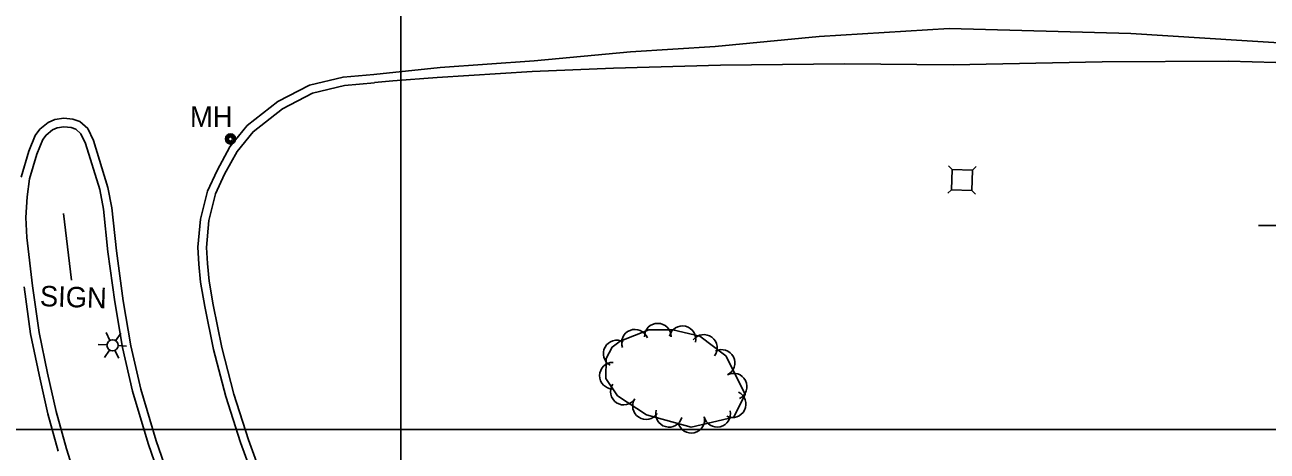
# Model space of a CAD drawing. Extents: x 353423 to 364002, y 127000 to 201942.
# Drawn here: x 360389.6 to 360754.4, y 147993.7 to 148118.9 of the extents above; entities that cross this region are included whole.
import ezdxf

# ---------------------------------------------------------------- set-up
doc = ezdxf.new("R2010")
doc.units = 0
for name, color, linetype in [('E_DTM_SlopeBottom', 7, 'Continuous'), ('E_DTM_SlopeTop', 7, 'Continuous'), ('E_FEN_Generic', 7, 'Continuous'), ('E_LAND_BrushLine', 7, 'Continuous'), ('E_LAND_TreeLine', 7, 'Continuous'), ('E_SGN', 7, 'Continuous'), ('E_UTL_ETransformer', 7, 'Continuous')]:
    doc.layers.add(name, color=color, linetype=linetype)

msp = doc.modelspace()

# ---------------------------------------------------------------- linework, layer by layer
at = {"layer": 'E_DTM_SlopeBottom'}
for points in [[(360751.88, 148059.95), (361027.8, 148061.89), (361183.11, 147647.58)], [(360751.88, 148059.95), (360761.82, 148060.02)]]:
    msp.add_lwpolyline(points, dxfattribs=at)
at = {"layer": 'E_DTM_SlopeTop'}
for points in [[(360492.13, 148104.35), (360511.55, 148106.42), (360539.16, 148108.31), (360567.46, 148111.02), (360592.32, 148112.58), (360622.88, 148115.5), (360661.06, 148117.85), (360714.33, 148116.38), (360746.94, 148114.28), (360800.42, 148110.99), (360847.07, 148107.73), (360878.31, 148105.81), (360924.8, 148103.17), (360965.66, 148100.54), (361004.5, 148098.79), (361040.94, 148097.89)], [(361075.9, 148094.7), (361052.92, 148094.29), (361018.83, 148095.3), (360984.61, 148096.16), (360953.78, 148097.54), (360921.87, 148100.09), (360881.48, 148102.28), (360852.33, 148104.25), (360812.53, 148106.11), (360777.72, 148107.29), (360743.02, 148108.26), (360705.9, 148108.07), (360662.18, 148107.22), (360630.24, 148107.43), (360593.84, 148107.06), (360562.46, 148106.18), (360538.64, 148105.26), (360510.67, 148103.45), (360497.7, 148102.48), (360492.33, 148101.96)], [(360492.13, 148104.35), (360483.1, 148103.59), (360473.25, 148101.19), (360463.97, 148096.38), (360454.9, 148089.31), (360449.86, 148083.09), (360446.07, 148076.17), (360443.29, 148070.11), (360441.23, 148061.84), (360440.43, 148053.6), (360440.75, 148048.62), (360441.25, 148043.28), (360442.51, 148036.22), (360445.07, 148023.58), (360448.61, 148009.73), (360452.98, 147996.22), (360457.34, 147984.16), (360461.56, 147975.16)], [(360492.34, 148101.86), (360483.5, 148101.11), (360474.13, 148098.83), (360465.32, 148094.27), (360456.66, 148087.51), (360451.94, 148081.69), (360448.3, 148075.05), (360445.66, 148069.28), (360443.7, 148061.42), (360442.94, 148053.56), (360443.24, 148048.81), (360443.73, 148043.61), (360444.97, 148036.69), (360447.51, 148024.14), (360451.01, 148010.42), (360455.34, 147997.03), (360459.65, 147985.11), (360463.83, 147976.22)], [(360464.26, 147921.49), (360455.99, 147934.47), (360446.97, 147950.61), (360440.18, 147964.89), (360433.72, 147980.92), (360428.23, 147996.74), (360423.69, 148011.93), (360420.8, 148024.61), (360418.51, 148037.89), (360416.52, 148052.5), (360415.2, 148065.18), (360414.05, 148071.12), (360409.8, 148084.96), (360408.16, 148088.46), (360405.83, 148090.54), (360403.75, 148091.18), (360401.05, 148091.52), (360398.41, 148091.1), (360396.48, 148090.23), (360394.07, 148088.28), (360392.71, 148086.46), (360390.8, 148081.78), (360388.59, 148074.17)], [(360431.38, 147980.04), (360425.85, 147995.97), (360421.27, 148011.29), (360418.35, 148024.12), (360416.04, 148037.51), (360414.04, 148052.2), (360412.73, 148064.82), (360411.62, 148070.52), (360407.46, 148084.06), (360406.12, 148086.94), (360404.57, 148088.31), (360403.22, 148088.73), (360401.09, 148089), (360399.13, 148088.68), (360397.8, 148088.08), (360395.89, 148086.54), (360394.9, 148085.22), (360393.16, 148080.95), (360391.04, 148073.65), (360390.32, 148068.42), (360389.96, 148062.31), (360390.28, 148056.49), (360391.94, 148042.28), (360393.82, 148028.57), (360396.28, 148016.64), (360398.83, 148005.3), (360401.87, 147994.38)], [(360389.46, 148041.97), (360391.35, 148028.14), (360393.84, 148016.11), (360396.41, 148004.68), (360399.47, 147993.71)], [(360401.87, 147994.38), (360405.56, 147982.54), (360411.79, 147965.12), (360419.2, 147948.4), (360429.57, 147928.36), (360441.13, 147909.72), (360449.33, 147897.93), (360461.07, 147882.99), (360469.84, 147872.79)]]:
    msp.add_lwpolyline(points, dxfattribs=at)
at = {"layer": 'E_FEN_Generic'}
msp.add_lwpolyline([(360564.39, 148025.99), (360562.11, 148024.24), (360560.29, 148020.93), (360560.25, 148015.04), (360563.67, 148009.94), (360572.17, 148004.34), (360585.23, 148000.76), (360597.84, 148003.69), (360601.16, 148010.39), (360595.41, 148021.71), (360587.85, 148027.46), (360579.9, 148029.36), (360572.81, 148029.36), (360564.39, 148025.99)], dxfattribs=at)
for centre, start, end in [((360568.78, 148025.54), 21.8067, 201.7914), ((360575.46, 148027.31), 0.0238, 180.0085), ((360582.7, 148026.59), 346.5746, 166.5593), ((360589.01, 148024.01), 322.7501, 142.7348), ((360563.41, 148022.36), 61.2181, 241.2028), ((360594.18, 148019.61), 296.9176, 116.9023), ((360562.3, 148015.86), 89.6571, 269.6418), ((360565.5, 148011.18), 146.6427, 326.6273), ((360597.72, 148012.64), 296.9176, 116.9023), ((360597.44, 148007.49), 243.6209, 63.6055), ((360572.02, 148006.89), 146.6427, 326.6273), ((360578.77, 148004.65), 164.675, 344.6597), ((360585.31, 148002.88), 193.0879, 13.0726), ((360592.91, 148004.64), 193.0879, 13.0726)]:
    msp.add_arc(centre, 3.91, start, end, dxfattribs=at)
at = {"layer": 'E_LAND_BrushLine'}
for p, q in [((360401.03, 148063.5), (360403.33, 148043.89)), ((360414.64, 148026.21), (360413.52, 148028.55)), ((360416.34, 148026.15), (360417.78, 148028.33)), ((360413.76, 148024.88), (360411.16, 148025.04)), ((360417.03, 148024.68), (360419.54, 148024.52)), ((360414.46, 148023.36), (360413.03, 148021.22)), ((360416.1, 148023.26), (360417.27, 148021.04))]:
    msp.add_line(p, q, dxfattribs=at)
msp.add_circle((360415.39, 148024.76), 1.64, dxfattribs=at)
at = {"layer": 'E_LAND_TreeLine'}
for p, q in [((360500, 147000), (360500, 149500)), ((360500, 147500), (360500, 149000)), ((360500, 147500), (360500, 149000)), ((358000, 148000), (363000, 148000)), ((359000, 148000), (363000, 148000)), ((359000, 148000), (360500, 148000)), ((360000, 148000), (362000, 148000)), ((360500, 145000), (360500, 148000))]:
    msp.add_line(p, q, dxfattribs=at)
at = {"layer": 'E_SGN'}
for p, q in [((360661.89, 148076.46), (360660.87, 148077.55)), ((360667.89, 148076.27), (360668.98, 148077.3)), ((360660.62, 148069.43), (360661.71, 148070.46)), ((360668.74, 148069.18), (360667.71, 148070.28))]:
    msp.add_line(p, q, dxfattribs=at)
msp.add_lwpolyline([(360661.71, 148070.46), (360667.71, 148070.28), (360667.89, 148076.27), (360661.89, 148076.46)], close=True, dxfattribs=at)
at = {"layer": 'E_UTL_ETransformer'}
for centre, radius in [((360450.03, 148085.4), 1.5), ((360450.03, 148085.4), 1.22), ((360450.03, 148085.38), 0.968), ((360450, 148085.38), 0.605)]:
    msp.add_circle(centre, radius, dxfattribs=at)

# ---------------------------------------------------------------- texts
at = {"layer": 'E_LAND_BrushLine'}
msp.add_text('SIGN', height=6, rotation=358.0735, dxfattribs=at).set_placement((360393.99, 148036.3))
at = {"layer": 'E_UTL_ETransformer'}
msp.add_text('MH', height=6, rotation=359.9559, dxfattribs=at).set_placement((360438.13, 148088.95))

doc.saveas('drawing.dxf')
